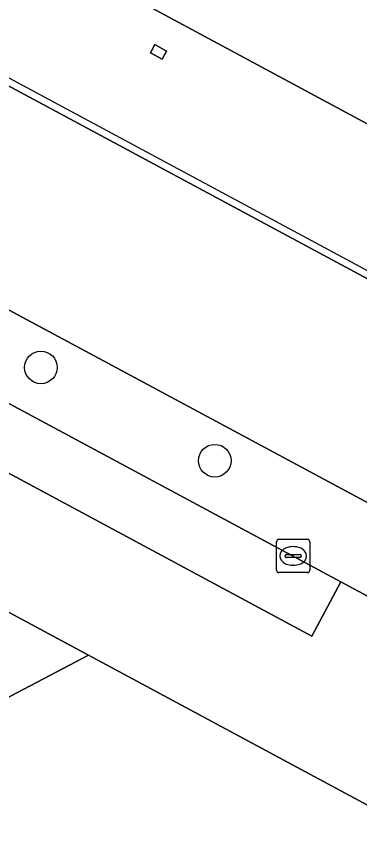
# Model space of a CAD drawing. Extents: x 159489 to 160304, y 383825 to 384531.
# Drawn here: x 159820.9 to 159831.19, y 384192.72 to 384217.54 of the extents above; entities that cross this region are included whole.
import ezdxf

# ---------------------------------------------------------------- set-up
doc = ezdxf.new("R2010")
doc.units = 0
for name, color, linetype in [('IMGEO_Boom', 7, 'Continuous'), ('IMGEO_Groenvoorziening', 7, 'Continuous'), ('IMGEO_Kolk', 7, 'Continuous'), ('IMGEO_Lijnafwatering', 7, 'Continuous'), ('IMGEO_Pand', 7, 'Continuous'), ('IMGEO_Parkeervlak_gesloten', 7, 'Continuous'), ('IMGEO_Rijbaan_lokaal_gesloten', 7, 'Continuous'), ('IMGEO_Voetgangersgebied_gesloten', 7, 'Continuous'), ('IMGEO_Voetpad_open', 7, 'Continuous')]:
    doc.layers.add(name, color=color, linetype=linetype)

msp = doc.modelspace()

# ---------------------------------------------------------------- linework, layer by layer
at = {"layer": 'IMGEO_Boom'}
for centre in [(159821.632, 384207.025), (159826.85, 384204.228)]:
    msp.add_circle(centre, 0.489, dxfattribs=at)
at = {"layer": 'IMGEO_Groenvoorziening'}
msp.add_lwpolyline([(159818.769, 384196.149), (159823.064, 384198.401), (159774.367, 384224.577)], dxfattribs=at)
at = {"layer": 'IMGEO_Kolk'}
for p, q in [((159828.7, 384200.946), (159828.7, 384201.798)), ((159828.775, 384201.872), (159829.627, 384201.872)), ((159829.188, 384201.652), (159829.213, 384201.652)), ((159829.701, 384201.798), (159829.701, 384200.946)), ((159829.002, 384201.415), (159829.4, 384201.415)), ((159828.959, 384201.366), (159828.959, 384201.378)), ((159829.397, 384201.329), (159828.999, 384201.329)), ((159829.443, 384201.378), (159829.443, 384201.366)), ((159829.211, 384201.092), (159829.186, 384201.092)), ((159829.627, 384200.872), (159828.775, 384200.872))]:
    msp.add_line(p, q, dxfattribs=at)
for points in [[(159828.7, 384200.946), (159828.7, 384201.798)], [(159828.775, 384201.872), (159829.627, 384201.872)], [(159829.701, 384201.798), (159829.701, 384200.946)], [(159829.627, 384200.872), (159828.775, 384200.872)]]:
    msp.add_lwpolyline(points, dxfattribs=at)
for centre, radius, start, end in [((159828.777, 384201.796), 0.0765, 91.552, 178.448), ((159828.777, 384201.796), 0.0765, 91.552, 178.448), ((159829.625, 384201.796), 0.0765, 1.552, 88.448), ((159829.625, 384201.796), 0.0765, 1.552, 88.448), ((159828.999, 384201.375), 0.0403, 85.8775, 175.7526), ((159829.404, 384201.377), 0.0386, 1.7309, 96.639), ((159828.996, 384201.365), 0.0366, 178.938, 274.7102), ((159829.4, 384201.372), 0.043, 264.8664, 352.4533), ((159828.777, 384200.948), 0.0765, 181.552, 268.448), ((159828.777, 384200.948), 0.0765, 181.552, 268.448), ((159829.625, 384200.948), 0.0765, 271.552, 358.448), ((159829.625, 384200.948), 0.0765, 271.552, 358.448)]:
    msp.add_arc(centre, radius, start, end, dxfattribs=at)
for centre, major_axis, ratio, start_param, end_param in [((159829.187, 384201.372), (-0.387, 0.002), 0.722429, 4.712389, 7.853982), ((159829.212, 384201.372), (-0.39, 0.002), 0.717154, 1.570796, 4.712389)]:
    msp.add_ellipse(centre, major_axis=major_axis, ratio=ratio, start_param=start_param, end_param=end_param, dxfattribs=at)
at = {"layer": 'IMGEO_Lijnafwatering'}
for points in [[(159822.818, 384214.548), (159806.04, 384223.562)], [(159839.597, 384205.535), (159822.818, 384214.548)]]:
    msp.add_lwpolyline(points, dxfattribs=at)
at = {"layer": 'IMGEO_Pand'}
msp.add_lwpolyline([(159806.759, 384227.581), (159832.355, 384213.828)], dxfattribs=at)
msp.add_lwpolyline([(159825.403, 384216.507), (159825.053, 384216.699), (159824.92, 384216.456), (159825.269, 384216.264)], close=True, dxfattribs=at)
at = {"layer": 'IMGEO_Parkeervlak_gesloten'}
msp.add_lwpolyline([(159811.286, 384210.982), (159810.412, 384209.355), (159829.761, 384198.968), (159830.635, 384200.595)], close=True, dxfattribs=at)
at = {"layer": 'IMGEO_Rijbaan_lokaal_gesloten'}
for points in [[(159711.716, 384258.252), (159772.562, 384225.477), (159774.367, 384224.577), (159823.064, 384198.401), (159836.881, 384190.972), (159877.443, 384169.17)], [(159888.635, 384169.463), (159880.668, 384173.736), (159870.224, 384179.343), (159869.351, 384177.716), (159864.651, 384180.238), (159854.862, 384185.494), (159850.002, 384188.102), (159850.876, 384189.729), (159846.022, 384192.335), (159845.099, 384190.617), (159840.317, 384193.232), (159841.233, 384194.906), (159830.635, 384200.595), (159829.761, 384198.968), (159810.412, 384209.355), (159811.286, 384210.982)]]:
    msp.add_lwpolyline(points, dxfattribs=at)
at = {"layer": 'IMGEO_Voetgangersgebied_gesloten'}
msp.add_lwpolyline([(159833.84, 384189.362), (159836.881, 384190.972), (159823.064, 384198.401), (159818.769, 384196.149)], dxfattribs=at)
at = {"layer": 'IMGEO_Voetpad_open'}
for points in [[(159890.081, 384178.186), (159789.088, 384232.417), (159786.238, 384227.228), (159886.537, 384173.398), (159887.304, 384172.975)], [(159890.081, 384178.186), (159887.304, 384172.975), (159886.537, 384173.398), (159786.238, 384227.228), (159789.088, 384232.417)], [(159824.92, 384216.456), (159825.053, 384216.699), (159825.403, 384216.507), (159825.269, 384216.264)]]:
    msp.add_lwpolyline(points, close=True, dxfattribs=at)
msp.add_lwpolyline([(159786.709, 384224.175), (159811.286, 384210.982), (159830.635, 384200.595), (159841.233, 384194.906), (159846.022, 384192.335), (159850.876, 384189.729), (159870.224, 384179.343), (159880.668, 384173.736), (159888.635, 384169.463), (159893.253, 384178.177), (159891.472, 384180.7), (159875.43, 384189.271), (159875.566, 384189.534), (159875.806, 384189.41), (159876.265, 384190.214), (159850.676, 384203.98), (159832.355, 384213.828), (159806.759, 384227.581)], dxfattribs=at)

doc.saveas('drawing.dxf')
